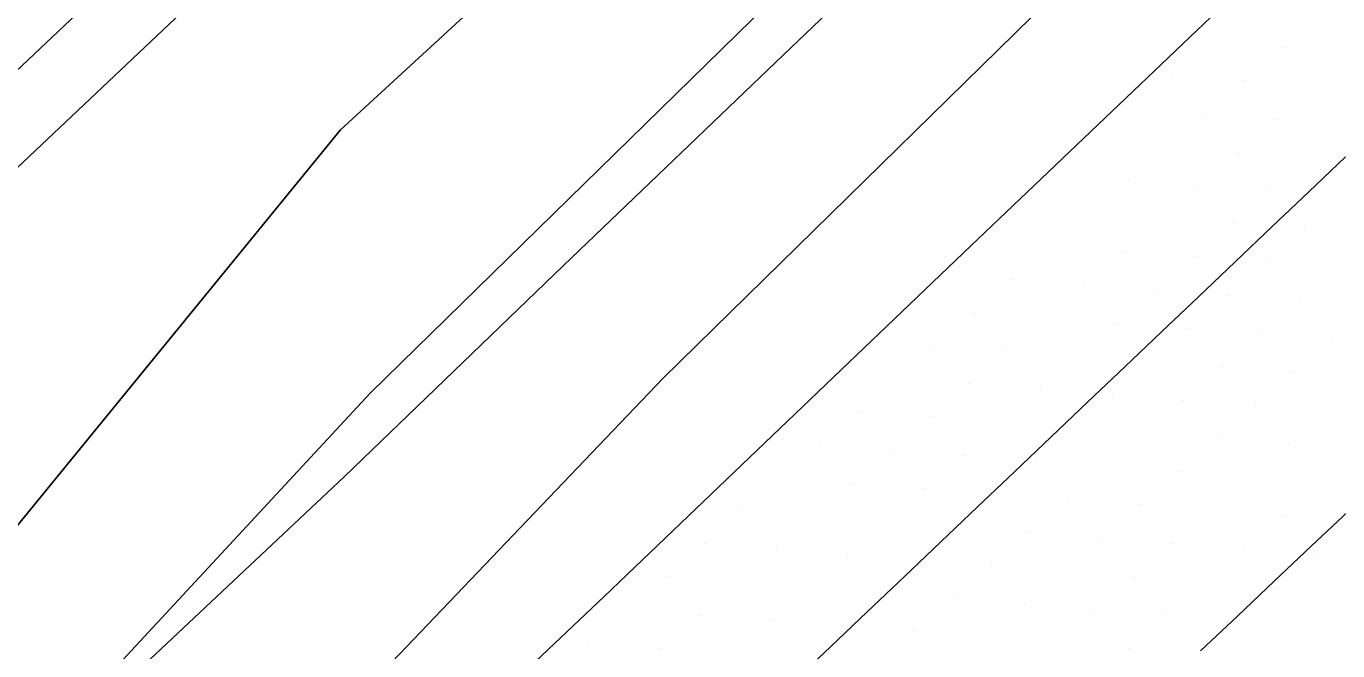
# Model space of a CAD drawing. Extents: x 1548934 to 1561348, y 809680 to 824075.
# Drawn here: x 1552161.6 to 1552226.1, y 811035.3 to 811066.1 of the extents above; entities that cross this region are included whole.
import ezdxf

# ---------------------------------------------------------------- set-up
doc = ezdxf.new("R2010")
doc.units = 0
for name, color, linetype in [('E_NCDOT_Vertical_Profile_Ground_Line', 7, 'Continuous'), ('Exist DTM Scan Elevation Point', 7, 'Continuous'), ('Exist Guardrail Cable Guide Rail', 7, 'Continuous'), ('P_RDY_Terminator_Cell', 7, 'Continuous'), ('PH Exist DTM Breakline', 7, 'Continuous')]:
    doc.layers.add(name, color=color, linetype=linetype)

msp = doc.modelspace()

# ---------------------------------------------------------------- linework, layer by layer
at = {"layer": 'E_NCDOT_Vertical_Profile_Ground_Line'}
for points in [[(1551914.384, 810835.022), (1551936.744, 810855.141), (1551959.052, 810875.312), (1551981.204, 810895.541), (1552003.401, 810915.836), (1552025.394, 810936.238), (1552047.401, 810956.625), (1552069.375, 810977.048), (1552091.258, 810997.731), (1552113.074, 811018.285), (1552134.788, 811038.984), (1552156.584, 811059.597), (1552178.385, 811080.204), (1552200.189, 811100.809)], [(1551914.733, 810783.326), (1551936.975, 810803.465), (1551959.182, 810823.64), (1551981.364, 810843.843), (1552003.226, 810864.385), (1552025.148, 810884.865), (1552043.694, 810901.636), (1552062.107, 810918.548), (1552080.398, 810935.59), (1552098.623, 810952.701), (1552117.113, 810969.532), (1552135.352, 810986.629), (1552153.57, 811003.748), (1552171.877, 811020.773), (1552190.026, 811037.966), (1552208.08, 811055.241), (1552226.135, 811072.468)]]:
    msp.add_lwpolyline(points, dxfattribs=at)
at = {"layer": 'Exist DTM Scan Elevation Point'}
for p, q in [((1552219.892, 811065.268), (1552219.892, 811065.268)), ((1552223.417, 811065.001), (1552223.417, 811065.001)), ((1552217.995, 811063.64), (1552217.995, 811063.64)), ((1552221.52, 811063.372), (1552221.52, 811063.372)), ((1552225.046, 811063.104), (1552225.046, 811063.104)), ((1552219.624, 811061.743), (1552219.624, 811061.743)), ((1552223.149, 811061.475), (1552223.149, 811061.475)), ((1552217.728, 811060.114), (1552217.728, 811060.114)), ((1552221.253, 811059.846), (1552221.253, 811059.846)), ((1552224.778, 811059.579), (1552224.778, 811059.579)), ((1552215.831, 811058.485), (1552215.831, 811058.485)), ((1552219.356, 811058.217), (1552219.356, 811058.217)), ((1552222.882, 811057.95), (1552222.882, 811057.95)), ((1552213.935, 811056.856), (1552213.935, 811056.856)), ((1552217.46, 811056.589), (1552217.46, 811056.589)), ((1552220.985, 811056.321), (1552220.985, 811056.321)), ((1552224.51, 811056.053), (1552224.51, 811056.053)), ((1552212.039, 811055.227), (1552212.039, 811055.227)), ((1552215.564, 811054.96), (1552215.564, 811054.96)), ((1552219.089, 811054.692), (1552219.089, 811054.692)), ((1552222.614, 811054.424), (1552222.614, 811054.424)), ((1552210.142, 811053.598), (1552210.142, 811053.598)), ((1552213.667, 811053.331), (1552213.667, 811053.331)), ((1552217.192, 811053.063), (1552217.192, 811053.063)), ((1552220.718, 811052.795), (1552220.718, 811052.795)), ((1552224.243, 811052.528), (1552224.243, 811052.528)), ((1552208.246, 811051.97), (1552208.246, 811051.97)), ((1552211.771, 811051.702), (1552211.771, 811051.702)), ((1552215.296, 811051.434), (1552215.296, 811051.434)), ((1552218.821, 811051.166), (1552218.821, 811051.166)), ((1552222.347, 811050.899), (1552222.347, 811050.899)), ((1552225.872, 811050.631), (1552225.872, 811050.631)), ((1552206.349, 811050.341), (1552206.349, 811050.341)), ((1552209.875, 811050.073), (1552209.875, 811050.073)), ((1552213.4, 811049.805), (1552213.4, 811049.805)), ((1552216.925, 811049.537), (1552216.925, 811049.537)), ((1552220.45, 811049.27), (1552220.45, 811049.27)), ((1552204.453, 811048.712), (1552204.453, 811048.712)), ((1552223.975, 811049.002), (1552223.975, 811049.002)), ((1552207.978, 811048.444), (1552207.978, 811048.444)), ((1552211.503, 811048.176), (1552211.503, 811048.176)), ((1552215.028, 811047.909), (1552215.028, 811047.909)), ((1552218.554, 811047.641), (1552218.554, 811047.641)), ((1552222.079, 811047.373), (1552222.079, 811047.373)), ((1552202.557, 811047.083), (1552202.557, 811047.083)), ((1552206.082, 811046.815), (1552206.082, 811046.815)), ((1552225.604, 811047.106), (1552225.604, 811047.106)), ((1552209.607, 811046.547), (1552209.607, 811046.547)), ((1552213.132, 811046.28), (1552213.132, 811046.28)), ((1552200.66, 811045.454), (1552200.66, 811045.454)), ((1552216.657, 811046.012), (1552216.657, 811046.012)), ((1552220.183, 811045.744), (1552220.183, 811045.744)), ((1552223.708, 811045.477), (1552223.708, 811045.477)), ((1552204.185, 811045.186), (1552204.185, 811045.186)), ((1552207.711, 811044.918), (1552207.711, 811044.918)), ((1552211.236, 811044.651), (1552211.236, 811044.651)), ((1552214.761, 811044.383), (1552214.761, 811044.383)), ((1552218.286, 811044.116), (1552218.286, 811044.116)), ((1552198.764, 811043.825), (1552198.764, 811043.825)), ((1552202.289, 811043.557), (1552202.289, 811043.557)), ((1552221.812, 811043.848), (1552221.812, 811043.848)), ((1552225.337, 811043.581), (1552225.337, 811043.581)), ((1552205.814, 811043.289), (1552205.814, 811043.289)), ((1552209.339, 811043.022), (1552209.339, 811043.022)), ((1552196.868, 811042.196), (1552196.868, 811042.196)), ((1552212.865, 811042.754), (1552212.865, 811042.754)), ((1552216.39, 811042.487), (1552216.39, 811042.487)), ((1552219.915, 811042.219), (1552219.915, 811042.219)), ((1552200.393, 811041.928), (1552200.393, 811041.928)), ((1552203.918, 811041.661), (1552203.918, 811041.661)), ((1552223.441, 811041.952), (1552223.441, 811041.952)), ((1552207.443, 811041.393), (1552207.443, 811041.393)), ((1552210.968, 811041.125), (1552210.968, 811041.125)), ((1552194.971, 811040.567), (1552194.971, 811040.567)), ((1552198.496, 811040.299), (1552198.496, 811040.299)), ((1552214.493, 811040.858), (1552214.493, 811040.858)), ((1552218.019, 811040.59), (1552218.019, 811040.59)), ((1552221.544, 811040.323), (1552221.544, 811040.323)), ((1552202.022, 811040.032), (1552202.022, 811040.032)), ((1552205.547, 811039.764), (1552205.547, 811039.764)), ((1552225.07, 811040.055), (1552225.07, 811040.055)), ((1552193.075, 811038.938), (1552193.075, 811038.938)), ((1552209.072, 811039.496), (1552209.072, 811039.496)), ((1552212.597, 811039.229), (1552212.597, 811039.229)), ((1552216.122, 811038.961), (1552216.122, 811038.961)), ((1552196.6, 811038.67), (1552196.6, 811038.67)), ((1552200.125, 811038.403), (1552200.125, 811038.403)), ((1552219.648, 811038.694), (1552219.648, 811038.694)), ((1552223.173, 811038.426), (1552223.173, 811038.426)), ((1552203.65, 811038.135), (1552203.65, 811038.135)), ((1552207.175, 811037.867), (1552207.175, 811037.867)), ((1552191.179, 811037.309), (1552191.179, 811037.309)), ((1552194.704, 811037.041), (1552194.704, 811037.041)), ((1552210.701, 811037.6), (1552210.701, 811037.6)), ((1552214.226, 811037.332), (1552214.226, 811037.332)), ((1552217.751, 811037.065), (1552217.751, 811037.065)), ((1552198.229, 811036.774), (1552198.229, 811036.774)), ((1552201.754, 811036.506), (1552201.754, 811036.506)), ((1552221.277, 811036.797), (1552221.277, 811036.797)), ((1552224.802, 811036.53), (1552224.802, 811036.53)), ((1552205.279, 811036.238), (1552205.279, 811036.238)), ((1552208.804, 811035.971), (1552208.804, 811035.971)), ((1552189.282, 811035.68), (1552189.282, 811035.68)), ((1552192.807, 811035.413), (1552192.807, 811035.413)), ((1552212.33, 811035.703), (1552212.33, 811035.703)), ((1552215.855, 811035.436), (1552215.855, 811035.436))]:
    msp.add_line(p, q, dxfattribs=at)
at = {"layer": 'Exist Guardrail Cable Guide Rail'}
msp.add_lwpolyline([(1552034.503, 810911.002), (1552045.539, 810921.16), (1552056.557, 810931.339), (1552067.59, 810941.5), (1552078.575, 810951.713), (1552089.33, 810962.174), (1552100.256, 810972.449), (1552111.51, 810982.374), (1552122.531, 810992.55), (1552133.503, 811002.777), (1552144.462, 811013.018), (1552155.347, 811023.34), (1552166.3, 811033.588), (1552177.229, 811043.861), (1552188.033, 811054.269), (1552198.862, 811064.649), (1552209.702, 811075.02)], dxfattribs=at)
at = {"layer": 'P_RDY_Terminator_Cell'}
for points in [[(1552199.357, 811033.764), (1552201.168, 811035.488), (1552202.978, 811037.212), (1552204.789, 811038.935), (1552206.6, 811040.659), (1552208.411, 811042.383), (1552210.221, 811044.107), (1552212.032, 811045.83), (1552213.843, 811047.554), (1552215.654, 811049.278), (1552217.464, 811051.001), (1552219.275, 811052.725), (1552221.086, 811054.449), (1552222.896, 811056.173), (1552224.707, 811057.896), (1552226.518, 811059.62)], [(1552219.377, 811035.293), (1552221.194, 811037.01), (1552223.011, 811038.727), (1552224.828, 811040.444), (1552226.645, 811042.161)]]:
    msp.add_lwpolyline(points, dxfattribs=at)
at = {"layer": 'PH Exist DTM Breakline'}
for points in [[(1552003.011, 810906.433), (1552015.525, 810918.173), (1552029.543, 810929.993), (1552045.432, 810945.807), (1552058.81, 810959.75), (1552073.176, 810973.424), (1552085.066, 810985.384), (1552097.639, 810997.375), (1552112.648, 811011.789), (1552127.015, 811026.475), (1552141.122, 811040.147), (1552155.137, 811053.412), (1552171.315, 811068.718), (1552188.034, 811084.469), (1552206.016, 811100.247)], [(1552007.433, 810895.099), (1552019.979, 810907.167), (1552033.811, 810919.531), (1552052.666, 810936.303), (1552072.436, 810954.543), (1552082.531, 810964.905), (1552097.031, 810979.117), (1552109.662, 810991.445), (1552127.683, 811006.515), (1552144.149, 811023.769), (1552160.17, 811040.293), (1552177.057, 811060.957), (1552196.621, 811078.953), (1552212.823, 811093.342)], [(1552218.727, 811089.351), (1552201.076, 811070.073), (1552178.519, 811047.989), (1552164.673, 811033.048), (1552143.451, 811012.548), (1552122.543, 810992.993), (1552103.054, 810975.369), (1552087.173, 810959.702), (1552063.934, 810938.512), (1552042.132, 810918.102), (1552024.774, 810903.375), (1552009.199, 810888.66)], [(1552012.08, 810883.998), (1552029.792, 810897.863), (1552053.549, 810917.035), (1552071.968, 810933.223), (1552094.541, 810954.417), (1552113.521, 810971.838), (1552133.45, 810990.71), (1552150.941, 811006.148), (1552168.695, 811023.351), (1552192.93, 811048.727), (1552219.348, 811074.647), (1552224.762, 811079.939)]]:
    msp.add_lwpolyline(points, dxfattribs=at)

doc.saveas('drawing.dxf')
